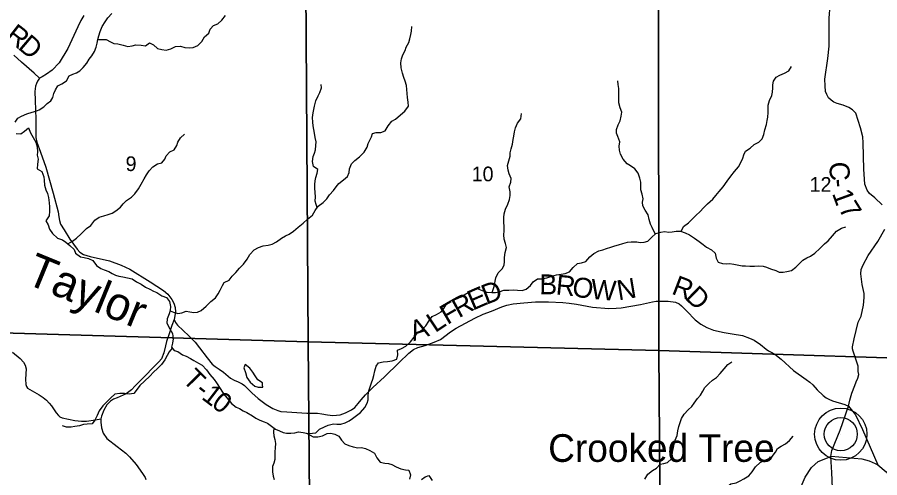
# Model space of a CAD drawing. Extents: x 2043100 to 2470832, y 443715 to 810583.
# Drawn here: x 2237420 to 2250396, y 597890 to 604826 of the extents above; entities that cross this region are included whole.
import ezdxf

# ---------------------------------------------------------------- set-up
doc = ezdxf.new("R2010")
doc.units = 0
for name, color, linetype in [('GM_X_County_Road', 7, 'Continuous'), ('GM_X_County_Road_Text', 7, 'Continuous'), ('GM_X_Minor_Lake', 7, 'Continuous'), ('GM_X_Minor_River', 7, 'Continuous'), ('GM_X_Minor_River_Text', 7, 'Continuous'), ('GM_X_Section', 7, 'Continuous'), ('GM_X_Section_Text', 7, 'Continuous'), ('GM_X_State_Route', 7, 'Continuous'), ('GM_X_Township_Road', 7, 'Continuous'), ('GM_X_Township_Road_Text', 7, 'Continuous'), ('GM_X_Unincorporated', 7, 'Continuous'), ('GM_X_Unincorporated_Location', 7, 'Continuous'), ('GM_X_Unincorporated_Text', 7, 'Continuous')]:
    doc.layers.add(name, color=color, linetype=linetype)

msp = doc.modelspace()

# ---------------------------------------------------------------- linework, layer by layer
at = {"layer": 'GM_X_County_Road'}
for points in [[(2250434, 602001), (2250320, 602104), (2250244, 602172), (2250205, 602220), (2250173, 602314), (2250158, 602536), (2250148, 602935), (2250141, 603023), (2250107, 603161), (2250039, 603380), (2249984, 603429), (2249933, 603464), (2249847, 603499), (2249758, 603528), (2249708, 603549), (2249663, 603575), (2249627, 603614), (2249598, 603662), (2249582, 603706), (2249574, 603792), (2249571, 603892), (2249614, 604203), (2249636, 604390), (2249636, 604528), (2249634, 604812), (2249651, 605003)], [(2238424, 604850), (2238377, 604777), (2238330, 604679), (2238181, 604357), (2238053, 604138), (2237943, 604029), (2237860, 603970), (2237796, 603929), (2237755, 603907), (2237727, 603865), (2237708, 603828), (2237694, 603788), (2237683, 603706), (2237691, 603571), (2237702, 603291), (2237699, 603068), (2237702, 603012), (2237715, 602946), (2237769, 602795), (2237851, 602566), (2237962, 602178), (2238038, 601896), (2238045, 601820), (2238055, 601764), (2238070, 601711), (2238125, 601623), (2238213, 601485), (2238319, 601332), (2238361, 601289), (2238418, 601250), (2238518, 601221), (2238807, 601155), (2238985, 601091), (2239112, 601029), (2239418, 600839), (2239621, 600712), (2239686, 600653), (2239745, 600576), (2239778, 600518), (2239797, 600456), (2239801, 600387), (2239781, 600273), (2239744, 600182), (2239694, 600026), (2239665, 599940), (2239650, 599876), (2239623, 599769), (2239589, 599681), (2239549, 599635), (2239480, 599564), (2239332, 599410), (2239196, 599275), (2239139, 599214), (2239058, 599153), (2238923, 599092), (2238867, 599075), (2238825, 599041), (2238768, 598986), (2238721, 598906), (2238690, 598817), (2238677, 598779), (2238679, 598727), (2238688, 598642), (2238711, 598560), (2238768, 598483), (2238922, 598359), (2239053, 598259), (2239110, 598206), (2239207, 598091), (2239303, 597956), (2239345, 597895), (2239354, 597865)], [(2249658, 598212), (2249677, 598298), (2249802, 598609), (2249927, 598967), (2249948, 599056), (2249978, 599166), (2250019, 599277), (2250044, 599335), (2250065, 599392), (2250081, 599444), (2250074, 599492), (2250071, 599568), (2250035, 599674), (2249997, 599795), (2249985, 599831), (2249987, 599861), (2250011, 599982), (2250071, 600231), (2250119, 600321), (2250150, 600487), (2250163, 600603), (2250161, 600664), (2250134, 600798), (2250116, 600922), (2250113, 600962), (2250119, 601024), (2250149, 601096), (2250224, 601237), (2250365, 601448), (2250472, 601633)]]:
    msp.add_lwpolyline(points, dxfattribs=at)
at = {"layer": 'GM_X_Minor_Lake'}
for points in [[(2240850, 599595), (2240829, 599543), (2240855, 599477), (2240874, 599399), (2240922, 599329), (2240993, 599270), (2241045, 599254), (2241117, 599253), (2241112, 599291)], [(2241112, 599291), (2241108, 599317), (2241042, 599364), (2240998, 599426), (2240963, 599480), (2240917, 599541), (2240850, 599595)]]:
    msp.add_lwpolyline(points, dxfattribs=at)
at = {"layer": 'GM_X_Minor_River'}
for points in [[(2237388, 603245), (2237431, 603306), (2237483, 603336), (2237566, 603373), (2237642, 603396), (2237698, 603412), (2237750, 603429), (2237821, 603475), (2237871, 603526), (2237926, 603568), (2237956, 603619), (2237971, 603679), (2237997, 603733), (2238030, 603795), (2238092, 603822), (2238163, 603869), (2238201, 603941), (2238257, 603968), (2238310, 603986), (2238364, 604016), (2238414, 604067), (2238467, 604135), (2238504, 604194), (2238544, 604246), (2238581, 604311), (2238605, 604377), (2238620, 604435), (2238634, 604489), (2238645, 604547), (2238669, 604610), (2238700, 604684), (2238745, 604758), (2238783, 604815), (2238842, 604881)], [(2238634, 604489), (2238688, 604492), (2238756, 604488), (2238822, 604457), (2238874, 604431), (2238934, 604424), (2239012, 604404), (2239082, 604387), (2239150, 604394), (2239204, 604408), (2239282, 604407), (2239348, 604397), (2239411, 604438), (2239468, 604412), (2239528, 604353), (2239596, 604339), (2239662, 604332), (2239730, 604352), (2239802, 604383), (2239874, 604388), (2239942, 604372), (2240014, 604367), (2240068, 604371), (2240135, 604398), (2240199, 604459), (2240236, 604533), (2240304, 604588), (2240323, 604648), (2240372, 604700), (2240438, 604727), (2240500, 604781), (2240553, 604852)], [(2239719, 600404), (2239771, 600382), (2239837, 600362), (2239897, 600373), (2239961, 600398), (2240015, 600388), (2240079, 600381), (2240131, 600383), (2240185, 600410), (2240260, 600476), (2240333, 600543), (2240401, 600598), (2240442, 600660), (2240472, 600714), (2240507, 600783), (2240531, 600833), (2240606, 600867), (2240654, 600926), (2240711, 600980), (2240765, 601045), (2240824, 601108), (2240881, 601184), (2240919, 601254), (2240984, 601321), (2241050, 601358), (2241121, 601384), (2241193, 601391), (2241253, 601407), (2241319, 601444), (2241398, 601497), (2241458, 601531), (2241511, 601560), (2241575, 601602), (2241648, 601663), (2241724, 601722), (2241787, 601784), (2241861, 601847), (2241904, 601917), (2241949, 601978), (2242021, 602033), (2242076, 602093), (2242116, 602151), (2242179, 602216), (2242219, 602270), (2242256, 602321), (2242330, 602377), (2242391, 602426), (2242413, 602486), (2242420, 602542), (2242449, 602617), (2242497, 602669), (2242570, 602724), (2242640, 602794), (2242683, 602867), (2242700, 602925), (2242726, 602975), (2242748, 603026), (2242767, 603076), (2242821, 603092), (2242889, 603091), (2242957, 603117), (2243002, 603188), (2243057, 603262), (2243113, 603291), (2243186, 603356), (2243252, 603410), (2243307, 603485), (2243300, 603549), (2243292, 603615), (2243287, 603679), (2243283, 603737), (2243274, 603797), (2243254, 603864), (2243237, 603916), (2243215, 603984), (2243194, 604066), (2243191, 604140), (2243201, 604200), (2243220, 604257), (2243256, 604325), (2243271, 604377), (2243313, 604445), (2243326, 604500), (2243341, 604568), (2243351, 604618), (2243358, 604686)], [(2247410, 601598), (2247446, 601673), (2247519, 601730), (2247569, 601780), (2247636, 601847), (2247690, 601897), (2247751, 601958), (2247805, 602014), (2247886, 602087), (2247931, 602140), (2247981, 602202), (2248040, 602271), (2248101, 602357), (2248157, 602430), (2248210, 602500), (2248273, 602575), (2248303, 602629), (2248338, 602702), (2248350, 602752), (2248379, 602810), (2248447, 602853), (2248506, 602907), (2248576, 602942), (2248629, 602994), (2248651, 603059), (2248668, 603129), (2248691, 603209), (2248705, 603271), (2248712, 603321), (2248720, 603389), (2248717, 603447), (2248719, 603499), (2248736, 603570), (2248773, 603646), (2248781, 603696), (2248786, 603760), (2248790, 603810), (2248796, 603864), (2248839, 603925), (2248893, 603951), (2248962, 603982), (2249026, 604020), (2249071, 604083)], [(2241932, 601954), (2241901, 602054), (2241908, 602120), (2241904, 602184), (2241897, 602250), (2241899, 602304), (2241904, 602362), (2241914, 602414), (2241931, 602478), (2241944, 602532), (2241876, 602578), (2241863, 602652), (2241873, 602726), (2241892, 602778), (2241906, 602830), (2241913, 602896), (2241915, 602950), (2241902, 603014), (2241892, 603078), (2241871, 603190), (2241866, 603244), (2241864, 603318), (2241873, 603384), (2241881, 603438), (2241892, 603488), (2241911, 603569), (2241945, 603641), (2241974, 603693), (2241998, 603762), (2241993, 603812)], [(2247018, 601561), (2246974, 601657), (2246946, 601709), (2246929, 601779), (2246911, 601851), (2246868, 601920), (2246834, 601986), (2246825, 602038), (2246835, 602092), (2246820, 602160), (2246804, 602226), (2246803, 602286), (2246801, 602342), (2246788, 602400), (2246761, 602476), (2246713, 602541), (2246648, 602587), (2246594, 602616), (2246534, 602686), (2246495, 602764), (2246480, 602826), (2246478, 602882), (2246485, 602950), (2246457, 603028), (2246438, 603079), (2246436, 603133), (2246459, 603206), (2246491, 603266), (2246508, 603334), (2246515, 603396), (2246489, 603462), (2246470, 603536), (2246469, 603696), (2246470, 603754), (2246462, 603812), (2246457, 603868)], [(2244565, 600682), (2244596, 600770), (2244619, 600902), (2244656, 600975), (2244718, 601037), (2244747, 601091), (2244753, 601145), (2244752, 601208), (2244763, 601280), (2244779, 601358), (2244764, 601418), (2244748, 601484), (2244743, 601546), (2244747, 601608), (2244746, 601678), (2244741, 601736), (2244743, 601810), (2244748, 601864), (2244768, 601934), (2244801, 602009), (2244826, 602081), (2244834, 602143), (2244835, 602195), (2244823, 602271), (2244844, 602343), (2244849, 602399), (2244819, 602469), (2244804, 602523), (2244794, 602591), (2244815, 602663), (2244835, 602731), (2244838, 602783), (2244850, 602844), (2244871, 602916), (2244882, 602982), (2244892, 603034), (2244899, 603100), (2244917, 603158), (2244944, 603231), (2244995, 603297), (2245005, 603375)], [(2237405, 603076), (2237475, 603072), (2237529, 603111), (2237590, 603161), (2237619, 603085), (2237661, 603016), (2237700, 602944), (2237719, 602874), (2237723, 602800), (2237722, 602750), (2237734, 602686), (2237727, 602614), (2237721, 602544), (2237790, 602504), (2237822, 602423), (2237825, 602371), (2237832, 602297), (2237852, 602227), (2237873, 602173), (2237891, 602109), (2237902, 602029), (2237904, 601971), (2237907, 601907), (2237900, 601837), (2237852, 601760), (2237883, 601697), (2237907, 601635), (2237952, 601569), (2238025, 601500), (2238099, 601474), (2238149, 601439), (2238209, 601389), (2238278, 601328), (2238298, 601272), (2238371, 601218), (2238427, 601205), (2238491, 601191), (2238557, 601162), (2238612, 601088), (2238676, 601043), (2238726, 601019), (2238798, 600996), (2238849, 600964), (2238899, 600941), (2238949, 600925), (2239007, 600914), (2239079, 600902)], [(2238179, 601414), (2238249, 601454), (2238312, 601496), (2238380, 601565), (2238461, 601644), (2238526, 601690), (2238586, 601767), (2238651, 601813), (2238723, 601836), (2238789, 601853), (2238847, 601873), (2238902, 601912), (2238972, 601964), (2239013, 602017), (2239065, 602067), (2239138, 602116), (2239190, 602164), (2239245, 602241), (2239286, 602311), (2239330, 602394), (2239367, 602450), (2239403, 602512), (2239462, 602575), (2239529, 602619), (2239593, 602632), (2239641, 602688), (2239658, 602739), (2239714, 602797), (2239783, 602830), (2239819, 602892), (2239836, 602944), (2239878, 603011), (2239937, 603063)], [(2243938, 600552), (2244018, 600581), (2244098, 600613), (2244169, 600660), (2244233, 600689), (2244285, 600719), (2244341, 600740), (2244417, 600708), (2244487, 600683), (2244561, 600682), (2244617, 600682), (2244671, 600692), (2244742, 600717), (2244814, 600714), (2244892, 600722), (2244946, 600717), (2245018, 600711), (2245078, 600728), (2245140, 600787), (2245181, 600841), (2245249, 600884), (2245318, 600888), (2245388, 600903), (2245462, 600927), (2245532, 600946), (2245602, 600957), (2245664, 600967), (2245731, 600992), (2245783, 601058), (2245850, 601115), (2245908, 601129), (2245972, 601148), (2246037, 601215), (2246097, 601269), (2246168, 601306), (2246228, 601320), (2246284, 601341), (2246351, 601365), (2246411, 601382), (2246467, 601396), (2246529, 601419), (2246601, 601436), (2246657, 601442), (2246741, 601441), (2246793, 601435), (2246854, 601438), (2246906, 601452), (2246962, 601509), (2247025, 601567), (2247101, 601588), (2247157, 601597), (2247221, 601587), (2247275, 601592), (2247331, 601602), (2247397, 601603), (2247467, 601579), (2247533, 601546), (2247607, 601496), (2247680, 601449), (2247742, 601405), (2247792, 601364), (2247863, 601320), (2247921, 601271), (2247936, 601197), (2247966, 601139), (2248028, 601116), (2248084, 601114), (2248138, 601119), (2248202, 601109), (2248327, 601082), (2248378, 601081), (2248442, 601075), (2248514, 601076), (2248576, 601080), (2248640, 601075), (2248690, 601061), (2248753, 601038), (2248831, 601011), (2248885, 600987), (2248943, 600988), (2248997, 600998), (2249069, 601011), (2249132, 601061), (2249186, 601110), (2249237, 601168), (2249301, 601203), (2249354, 601229), (2249422, 601270), (2249493, 601345), (2249565, 601411), (2249618, 601458), (2249687, 601532), (2249747, 601603), (2249820, 601650), (2249886, 601668)], [(2239079, 600902), (2239151, 600885), (2239215, 600843), (2239284, 600804), (2239352, 600761), (2239414, 600729), (2239469, 600700), (2239521, 600678), (2239595, 600629), (2239665, 600607), (2239712, 600546), (2239726, 600468), (2239721, 600410), (2239705, 600357), (2239674, 600285), (2239673, 600217), (2239715, 600131), (2239756, 600062), (2239767, 599980), (2239757, 599915), (2239740, 599857), (2239780, 599804), (2239834, 599790), (2239907, 599743), (2239963, 599723), (2240029, 599686), (2240079, 599658), (2240148, 599617), (2240202, 599583), (2240268, 599514), (2240319, 599444), (2240384, 599372), (2240416, 599321), (2240483, 599217), (2240521, 599154), (2240578, 599088), (2240645, 599008), (2240713, 598955), (2240765, 598935), (2240821, 598896), (2240876, 598874), (2240958, 598823), (2241012, 598789), (2241069, 598756), (2241133, 598732), (2241183, 598713), (2241243, 598665), (2241306, 598624), (2241368, 598594), (2241422, 598573), (2241472, 598563), (2241538, 598562), (2241594, 598564), (2241650, 598579), (2241720, 598571), (2241792, 598556), (2241862, 598561), (2241914, 598567), (2241967, 598620), (2242043, 598658), (2242100, 598681), (2242178, 598702), (2242230, 598696), (2242286, 598696), (2242356, 598715), (2242412, 598748), (2242465, 598780), (2242525, 598827), (2242582, 598871), (2242650, 598946), (2242687, 599014), (2242701, 599064), (2242702, 599132), (2242711, 599198), (2242729, 599257), (2242750, 599321), (2242768, 599377), (2242783, 599431), (2242799, 599499), (2242822, 599572), (2242854, 599622), (2242923, 599637), (2242989, 599641), (2243061, 599650), (2243133, 599676), (2243146, 599741), (2243140, 599811), (2243201, 599835), (2243265, 599874), (2243334, 599936), (2243390, 600005), (2243441, 600071), (2243513, 600116), (2243568, 600179), (2243611, 600249), (2243661, 600319), (2243726, 600348), (2243800, 600391), (2243838, 600441), (2243867, 600491), (2243938, 600552)], [(2239753, 599840), (2239706, 599787), (2239675, 599731), (2239640, 599664), (2239588, 599596), (2239525, 599529), (2239473, 599485), (2239410, 599414), (2239263, 599277), (2239226, 599224), (2239172, 599160), (2239105, 599147), (2239036, 599157), (2238961, 599160), (2238889, 599149), (2238827, 599095), (2238762, 599028), (2238710, 598972), (2238651, 598899), (2238622, 598827), (2238588, 598759), (2238545, 598700), (2238473, 598696), (2238419, 598691), (2238359, 598672), (2238285, 598662), (2238230, 598653), (2238162, 598653), (2238099, 598672)], [(2246860, 597871), (2246905, 597942), (2246975, 597998), (2247036, 598033), (2247094, 598092), (2247150, 598106), (2247204, 598119), (2247261, 598175), (2247271, 598227), (2247278, 598277), (2247293, 598345), (2247303, 598396), (2247320, 598458), (2247348, 598528), (2247361, 598598), (2247375, 598664), (2247394, 598723), (2247416, 598783), (2247453, 598849), (2247512, 598914), (2247570, 598964), (2247605, 599015), (2247653, 599083), (2247698, 599136), (2247734, 599192), (2247765, 599250), (2247827, 599311), (2247880, 599359), (2247942, 599402), (2247997, 599458), (2248056, 599529), (2248110, 599597), (2248173, 599638)], [(2241281, 598640), (2241276, 598574), (2241280, 598520), (2241295, 598468), (2241305, 598404), (2241302, 598342), (2241295, 598278), (2241295, 598218), (2241294, 598167), (2241278, 598109), (2241261, 598057), (2241261, 597981), (2241272, 597913), (2241284, 597861)], [(2241774, 598560), (2241870, 598505), (2241944, 598505), (2242012, 598522), (2242082, 598557), (2242139, 598561), (2242198, 598546), (2242260, 598518), (2242298, 598454), (2242351, 598399), (2242407, 598377), (2242475, 598354), (2242543, 598342), (2242601, 598343), (2242657, 598329), (2242725, 598298), (2242796, 598259), (2242830, 598189), (2242881, 598127), (2242949, 598108), (2243005, 598104), (2243057, 598087), (2243121, 598055), (2243191, 598026), (2243263, 598010), (2243313, 598005), (2243338, 597935), (2243321, 597871)], [(2247693, 597484), (2247767, 597509), (2247836, 597548), (2247892, 597604), (2247957, 597667), (2248028, 597721), (2248100, 597760), (2248156, 597799), (2248237, 597815), (2248295, 597842), (2248353, 597872), (2248428, 597919), (2248478, 597981), (2248525, 598052), (2248597, 598119), (2248648, 598143), (2248720, 598174), (2248778, 598212), (2248827, 598275), (2248860, 598331), (2248914, 598365), (2248976, 598402), (2249041, 598449), (2249095, 598515)], [(2243503, 597866), (2243558, 597903), (2243612, 597923), (2243663, 597848)]]:
    msp.add_lwpolyline(points, dxfattribs=at)
at = {"layer": 'GM_X_Section'}
for points in [[(2236486, 605433), (2241761, 605281), (2241795, 599939), (2236499, 600091)], [(2241761, 605281), (2247067, 605097), (2247072, 599804), (2241795, 599939)], [(2247067, 605097), (2252340, 604926), (2252374, 599634), (2247072, 599804)], [(2236499, 600091), (2241795, 599939), (2241842, 594628), (2236536, 594819)], [(2241795, 599939), (2247072, 599804), (2247114, 594475), (2241842, 594628)], [(2247072, 599804), (2252374, 599634), (2252415, 594282), (2247114, 594475)]]:
    msp.add_lwpolyline(points, close=True, dxfattribs=at)
at = {"layer": 'GM_X_State_Route'}
msp.add_lwpolyline([(2249184, 597688), (2249272, 597898), (2249371, 598043), (2249469, 598137), (2249658, 598212), (2249666, 598215), (2250126, 598173), (2250236, 598147), (2250325, 598105), (2250366, 598084), (2250495, 597981), (2250651, 597792)], dxfattribs=at)
at = {"layer": 'GM_X_Township_Road'}
for points in [[(2237755, 603907), (2237674, 603982), (2237486, 604149), (2237367, 604253)], [(2239781, 600273), (2239802, 600228), (2239833, 600187), (2239999, 600027), (2240096, 599932), (2240162, 599845), (2240276, 599697), (2240353, 599603), (2240398, 599566), (2240460, 599523), (2240525, 599478), (2240630, 599391), (2240685, 599360), (2240745, 599335), (2240806, 599302), (2240838, 599278), (2240871, 599248), (2240948, 599169), (2241047, 599081), (2241165, 598992), (2241263, 598934), (2241342, 598903), (2241386, 598889), (2241478, 598881), (2241775, 598863), (2241935, 598861), (2242003, 598854), (2242087, 598835), (2242170, 598827), (2242280, 598836), (2242361, 598867), (2242449, 598911), (2242498, 598947), (2242549, 599010), (2242593, 599061), (2242660, 599140), (2242772, 599250), (2242946, 599409), (2243165, 599626), (2243311, 599767), (2243384, 599820), (2243448, 599851), (2243556, 599884), (2243693, 599930), (2243787, 599970), (2243937, 600088), (2244024, 600142), (2244304, 600292), (2244432, 600352), (2244553, 600400), (2244712, 600464), (2244784, 600489), (2244880, 600508), (2245042, 600525), (2245217, 600537), (2245414, 600540), (2245630, 600529), (2245726, 600519), (2245834, 600502), (2246075, 600460), (2246322, 600437), (2246430, 600443), (2246504, 600448), (2246797, 600500), (2246975, 600541), (2247035, 600548), (2247103, 600549), (2247213, 600550), (2247323, 600532), (2247379, 600507), (2247416, 600477), (2247495, 600400), (2247621, 600266), (2247704, 600201), (2247797, 600154), (2247897, 600114), (2248054, 600076), (2248178, 600056), (2248333, 600032), (2248436, 599993), (2248506, 599962), (2248603, 599897), (2248688, 599827), (2248723, 599801), (2248761, 599782), (2248819, 599752), (2248912, 599674), (2249101, 599506), (2249289, 599369), (2249344, 599327), (2249388, 599288), (2249455, 599213), (2249543, 599130), (2249589, 599092), (2249630, 599071), (2249684, 599048), (2249871, 598992), (2249927, 598967)], [(2237347, 599780), (2237464, 599686), (2237513, 599630), (2237539, 599585), (2237552, 599531), (2237546, 599374), (2237548, 599294), (2237560, 599262), (2237576, 599241), (2237611, 599219), (2237748, 599137), (2237809, 599096), (2237859, 599056), (2237902, 599011), (2237934, 598971), (2238004, 598870), (2238039, 598825), (2238063, 598807), (2238097, 598793), (2238284, 598752), (2238386, 598740), (2238422, 598740), (2238460, 598743), (2238596, 598763), (2238677, 598779)], [(2249927, 598967), (2250031, 598835), (2250139, 598616), (2250366, 598084)], [(2249687, 597732), (2249673, 597970), (2249658, 598212)]]:
    msp.add_lwpolyline(points, dxfattribs=at)
at = {"layer": 'GM_X_Unincorporated'}
for radius in [393, 249]:
    msp.add_circle((2249810, 598546), radius, dxfattribs=at)
at = {"layer": 'GM_X_Unincorporated_Location'}
msp.add_line((2249810, 598546), (2249810, 598546), dxfattribs=at)

# ---------------------------------------------------------------- texts
at = {"layer": 'GM_X_County_Road_Text'}
for s, rotation, p in [('C', 271.6902, (2249639, 602646)), ('-', 274.204, (2249647, 602385)), ('1', 290.062, (2249675, 602174)), ('7', 301.6293, (2249767, 601941))]:
    msp.add_text(s, height=300, rotation=rotation, dxfattribs=at).set_placement(p)
at = {"layer": 'GM_X_Minor_River_Text'}
msp.add_text('Taylor', height=500, rotation=337.7319, dxfattribs=at).set_placement((2237519, 600826))
at = {"layer": 'GM_X_Section_Text'}
for s, height, p in [('9', 221, (2239050, 602509)), ('10', 220.8, (2244257, 602355)), ('12', 220.8, (2249341, 602197))]:
    msp.add_text(s, height=height, rotation=0, dxfattribs=at).set_placement(p)
at = {"layer": 'GM_X_Township_Road_Text'}
for s, rotation, p in [('R', 322.1387, (2237225, 604509)), ('D', 319.7476, (2237417, 604360)), ('B', 359.0164, (2245274, 600655)), ('R', 354.4529, (2245515, 600651)), ('R', 338.9748, (2247250, 600665)), ('D', 21.2271, (2244476, 600493)), ('O', 351.1384, (2245755, 600627)), ('W', 355.6056, (2246041, 600584)), ('N', 9.5189, (2246467, 600561)), ('E', 23.3702, (2244273, 600405)), ('D', 315.8784, (2247453, 600593)), ('F', 30.1692, (2243891, 600189)), ('R', 28.84, (2244064, 600290)), ('L', 33.6036, (2243708, 600067)), ('A', 18.8312, (2243383, 599945)), ('T', 314.6151, (2239890, 599353)), ('-', 321.719, (2240078, 599166)), ('1', 322.5748, (2240178, 599087)), ('0', 322.9886, (2240327, 598973))]:
    msp.add_text(s, height=300, rotation=rotation, dxfattribs=at).set_placement(p)
at = {"layer": 'GM_X_Unincorporated_Text'}
msp.add_text('Crooked Tree', height=416.67, rotation=0, dxfattribs=at).set_placement((2245408, 598129))

doc.saveas('drawing.dxf')
